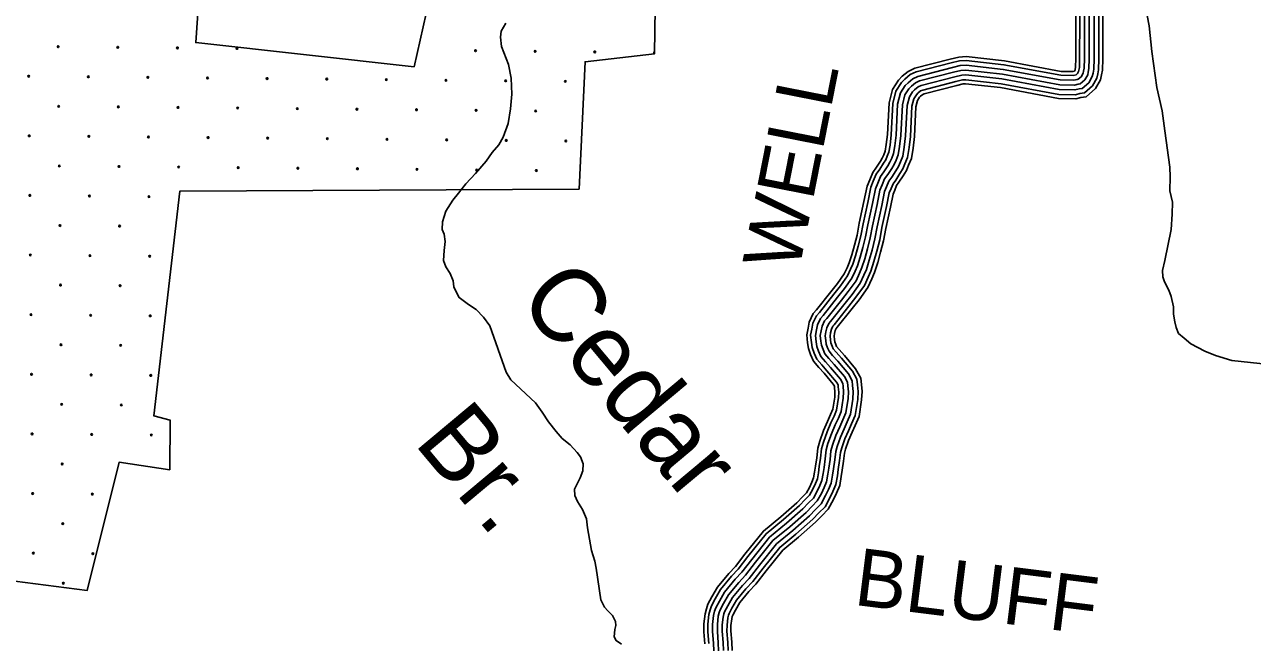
# Model space of a CAD drawing. Extents: x 1788175 to 1969470, y 584502 to 738744.
# Drawn here: x 1887640 to 1895560, y 620353 to 624345 of the extents above; entities that cross this region are included whole.
import ezdxf

# ---------------------------------------------------------------- set-up
doc = ezdxf.new("R2010")
doc.units = 0
for name, color, linetype in [('DESIGN - DRAINAGE - Bridges and Cross Drains Size Text', 7, 'Continuous'), ('DESIGN - EROSION CONTROL - Devices', 7, 'Continuous'), ('DESIGN - ROW - Right-of-Way and Easement Labels', 7, 'Continuous'), ('DESIGN - SCRATCH - User 1', 7, 'Continuous'), ('DESIGN - TRANSPORTATION - Text', 7, 'Continuous'), ('SURVEY - DRAINAGE - Bridges', 7, 'Continuous'), ('SURVEY - TRANSPORTATION - Roads', 7, 'Continuous')]:
    doc.layers.add(name, color=color, linetype=linetype)

msp = doc.modelspace()

# ---------------------------------------------------------------- linework, layer by layer
at = {"layer": 'DESIGN - EROSION CONTROL - Devices'}
for centre in [(1887856.8, 624202.4), (1888241.4, 624198.7), (1888625.9, 624194.9), (1889010.5, 624191.2), (1890548.7, 624176.3), (1890933.2, 624172.5), (1891317.8, 624168.8), (1887666.4, 624012), (1888050.9, 624008.3), (1888435.5, 624004.5), (1888820.1, 624000.8), (1889204.6, 623997), (1889589.2, 623993.3), (1889973.7, 623989.6), (1890358.3, 623985.8), (1890742.8, 623982.1), (1891127.4, 623978.4), (1887860.5, 623817.8), (1888245.1, 623814.1), (1888629.6, 623810.4), (1889014.2, 623806.6), (1889398.8, 623802.9), (1889783.3, 623799.2), (1890167.9, 623795.4), (1890552.4, 623791.7), (1890937, 623788), (1887670.1, 623627.4), (1888054.7, 623623.7), (1888439.2, 623620), (1888823.8, 623616.2), (1889208.3, 623612.5), (1889592.9, 623608.8), (1889977.4, 623605), (1890362, 623601.3), (1890746.6, 623597.6), (1891131.1, 623593.8), (1887864.3, 623433.3), (1888248.8, 623429.6), (1888633.4, 623425.8), (1889017.9, 623422.1), (1889402.5, 623418.4), (1889787, 623414.6), (1890171.6, 623410.9), (1890556.1, 623407.2), (1890940.7, 623403.4), (1887673.9, 623242.9), (1888058.4, 623239.1), (1888443, 623235.4), (1887868, 623048.7), (1888252.6, 623045), (1887677.6, 622858.3), (1888062.1, 622854.6), (1888446.7, 622850.9), (1887871.7, 622664.2), (1888256.3, 622660.4), (1887681.3, 622473.8), (1888065.9, 622470), (1888450.4, 622466.3), (1887875.5, 622279.6), (1888260, 622275.9), (1887685.1, 622089.2), (1888069.6, 622085.5), (1888454.2, 622081.8), (1887879.2, 621895.1), (1888263.8, 621891.3), (1887688.8, 621704.7), (1888073.3, 621700.9), (1888457.9, 621697.2), (1887882.9, 621510.5), (1887692.5, 621320.1), (1888077.1, 621316.4), (1887886.7, 621126), (1887696.3, 620935.6), (1888080.8, 620931.8), (1887890.4, 620741.4)]:
    msp.add_circle(centre, 5.28, dxfattribs=at)
msp.add_arc((1891702.3, 624165.1), 5.28, 76.42523, 281.88032, dxfattribs=at)
at = {"layer": 'DESIGN - SCRATCH - User 1'}
msp.add_lwpolyline([(1887550.8, 627659.9), (1887359.4, 626282.5), (1888831.5, 625679.2), (1888819.1, 625335.1), (1888743.8, 624228.5), (1890152.5, 624073.5), (1890269, 624589.7), (1891707.7, 624450.7), (1891703.4, 624156.6), (1891255.7, 624104.8), (1891216.7, 623284.4), (1888640.7, 623270.1), (1888473.1, 621821.4), (1888579, 621793.4), (1888576.6, 621473.2), (1888250.9, 621523.4), (1888044.1, 620695.1), (1887308.8, 620789.7), (1887268.6, 620591.6), (1887148.6, 620569.6), (1887320.3, 622062.3), (1885929.7, 622239.3), (1885996.2, 622699.5), (1884878.5, 622889)], dxfattribs=at)
at = {"layer": 'DESIGN - TRANSPORTATION - Text'}
for points in [[(1894893.7, 624336.4), (1894880.8, 624404.3), (1894858, 624468.1), (1894847.3, 624522), (1894840.8, 624562), (1894842.2, 624604), (1894849.4, 624670.2), (1894858.7, 624718.4), (1894854.4, 624744.4), (1894824, 624774), (1894787.7, 624799.5), (1894781.4, 624823.5), (1894775.1, 624849.4), (1894786.5, 624889.6), (1894790, 624929.7), (1894775.2, 624993.6), (1894734.2, 625071.1), (1894666.4, 625210.3), (1894629.3, 625299.9), (1894604.3, 625377.6)], [(1890745, 624353.4), (1890715, 624303.4), (1890708.9, 624263.4), (1890716.9, 624203.3), (1890760.8, 624087.2), (1890778.7, 623999.2), (1890782.6, 623897.1), (1890774.5, 623801.1), (1890758.4, 623707), (1890726.3, 623619), (1890698.3, 623569), (1890656.3, 623518.9), (1890616.2, 623464.9), (1890548.2, 623384.9), (1890486.2, 623316.9), (1890438.1, 623256.8), (1890402.1, 623212.8), (1890358.1, 623140.8), (1890336, 623072.8), (1890334, 623022.7), (1890345.9, 622992.7), (1890351.9, 622944.7), (1890345.8, 622886.7), (1890341.8, 622822.6), (1890357.7, 622782.6), (1890385.7, 622738.6), (1890403.6, 622692.5), (1890409.6, 622652.5), (1890427.5, 622612.5), (1890443.5, 622584.5), (1890503.4, 622540.4), (1890553.4, 622506.4), (1890599.3, 622458.4), (1890641.2, 622402.3), (1890746.9, 622102.1), (1890776.9, 622054.1), (1890934.6, 621904), (1890978.6, 621845.9), (1891018.5, 621781.9), (1891068.4, 621719.8), (1891108.4, 621675.8), (1891158.3, 621633.8), (1891204.2, 621585.7), (1891226.2, 621557.7), (1891242.1, 621511.7), (1891240.1, 621465.7), (1891224.1, 621421.6), (1891206, 621387.6), (1891188, 621347.6), (1891190, 621307.6), (1891205.9, 621267.6), (1891237.9, 621217.5), (1891263.8, 621157.5), (1891271.7, 621099.4), (1891295.6, 620953.4), (1891317.5, 620883.3), (1891327.5, 620839.3), (1891357.3, 620635.2), (1891381.2, 620587.1), (1891401.2, 620563.1), (1891431.1, 620533.1), (1891451.1, 620495.1), (1891453.1, 620469.1), (1891447.1, 620443), (1891443, 620395), (1891455, 620371), (1891490.9, 620349)], [(1895825.9, 622134.9), (1895547.7, 622165), (1895425.6, 622179.2), (1895321.3, 622209.8), (1895253, 622238.9), (1895162.4, 622285.6), (1895119.9, 622323.1), (1895083.6, 622352.6), (1895067.1, 622390.4), (1895058.6, 622428.3), (1895050, 622476.3), (1895051.4, 622524.4), (1895034.5, 622590.2), (1895020, 622632.1), (1894993.3, 622685.7), (1894980.9, 622717.6), (1894980.3, 622759.7), (1894993.5, 622823.9), (1895034.8, 623022.8), (1895041.5, 623123), (1895044.5, 623199.1), (1895027.6, 623273), (1895028.4, 623363.1), (1895027.6, 623425.2), (1894994.5, 623659), (1894976.8, 623788.9), (1894942.9, 623938.6), (1894909.9, 624170.4), (1894893.7, 624336.4)]]:
    msp.add_lwpolyline(points, dxfattribs=at)
at = {"layer": 'SURVEY - DRAINAGE - Bridges'}
msp.add_lwpolyline([(1887359.4, 626282.5), (1888831.5, 625679.2), (1888819.1, 625335.1), (1888743.8, 624228.5), (1890152.5, 624073.5), (1890269, 624589.7), (1891707.7, 624450.7), (1891703.4, 624156.6), (1891255.7, 624104.8), (1891216.7, 623284.4), (1888640.7, 623270.1), (1888473.1, 621821.4), (1888579, 621793.4), (1888576.6, 621473.2), (1888250.9, 621523.4), (1888044.1, 620695.1), (1887308.8, 620789.7)], dxfattribs=at)
at = {"layer": 'SURVEY - TRANSPORTATION - Roads'}
for points in [[(1893610.7, 624121.4), (1893666.4, 624135.3), (1893713.8, 624138.2), (1893960.1, 624110.9), (1894325.9, 624043.3), (1894401.2, 624041.7), (1894410.3, 624043.9), (1894410.8, 624044.4), (1894415.1, 624052.1), (1894416, 624056), (1894418.6, 624070), (1894420.4, 624126.2), (1894420.7, 624377.1), (1894423.3, 624918.2), (1894431.9, 625369.9), (1894438.2, 625526.4), (1894444.6, 625612.9), (1894453.9, 625677.6), (1894465.4, 625720.1), (1894524.7, 625842.1)], [(1893616.7, 624097.4), (1893670.2, 624110.8), (1893713.1, 624113.4), (1893956.5, 624086.4), (1894323.4, 624018.7), (1894404, 624016.9), (1894422, 624021.4), (1894430.2, 624028.5), (1894438.5, 624043.1), (1894440.2, 624051), (1894443.2, 624067.3), (1894445.1, 624125.8), (1894445.4, 624377.1), (1894448.1, 624917.9), (1894456.6, 625369.2), (1894462.9, 625525), (1894469.2, 625610.2), (1894478.2, 625672.6), (1894488.6, 625711.4), (1894546.9, 625831.3)], [(1893624.2, 624067.3), (1893674.9, 624080), (1893712.4, 624082.3), (1893952, 624055.7), (1894320.2, 623987.7), (1894407.5, 623985.8), (1894429, 623991.2), (1894435.5, 623992.1), (1894454.6, 624008.6), (1894467.7, 624031.9), (1894470.6, 624044.9), (1894474.1, 624064), (1894476.1, 624125.3), (1894476.4, 624377), (1894479.1, 624917.5), (1894487.6, 625368.3), (1894493.8, 625523.2), (1894500, 625606.9), (1894508.6, 625666.3), (1894517.8, 625700.4), (1894574.8, 625817.7)], [(1893631.7, 624037.3), (1893679.7, 624049.2), (1893711.6, 624051.2), (1893947.4, 624025.1), (1894317, 623956.8), (1894411, 623954.7), (1894435, 623960.7), (1894448.9, 623962.7), (1894479, 623988.7), (1894497, 624020.7), (1894501, 624038.7), (1894505, 624060.7), (1894507.1, 624124.7), (1894507.4, 624376.9), (1894510.1, 624917.2), (1894518.6, 625367.4), (1894524.8, 625521.5), (1894530.9, 625603.5), (1894539, 625660), (1894547, 625689.5), (1894602.7, 625804.2)], [(1893639.2, 624007.2), (1893684.4, 624018.5), (1893710.9, 624020.1), (1893942.9, 623994.4), (1894313.9, 623925.8), (1894414.4, 623923.6), (1894440.9, 623930.2), (1894462.3, 623933.3), (1894503.3, 623968.8), (1894526.2, 624009.5), (1894531.4, 624032.5), (1894535.9, 624057.4), (1894538.1, 624124.2), (1894538.4, 624376.8), (1894541.1, 624916.8), (1894549.6, 625366.5), (1894555.7, 625519.7), (1894561.7, 625600.1), (1894569.4, 625653.8), (1894576.1, 625678.6), (1894630.6, 625790.6)], [(1893646.7, 623977.1), (1893689.2, 623987.7), (1893710.1, 623989), (1893938.4, 623963.7), (1894310.7, 623894.9), (1894417.9, 623892.5), (1894446.9, 623899.8), (1894475.7, 623903.9), (1894527.7, 623948.9), (1894555.5, 623998.3), (1894561.8, 624026.4), (1894566.8, 624054.1), (1894569.1, 624123.7), (1894569.4, 624376.7), (1894572.1, 624916.4), (1894580.6, 625365.6), (1894586.7, 625517.9), (1894592.6, 625596.8), (1894599.8, 625647.5), (1894605.3, 625667.7), (1894658.4, 625777.1)], [(1893652.9, 623952.2), (1893693.1, 623962.2), (1893709.5, 623963.2), (1893934.6, 623938.2), (1894308, 623869.2), (1894420.8, 623866.8), (1894451.8, 623874.5), (1894486.9, 623879.5), (1894547.9, 623932.4), (1894579.8, 623988.9), (1894587, 624021.2), (1894592.5, 624051.4), (1894594.8, 624123.3), (1894595.1, 624376.6), (1894597.8, 624916.1), (1894606.3, 625364.8), (1894612.4, 625516.5), (1894618.1, 625594), (1894625.1, 625642.3), (1894629.5, 625658.7), (1894681.6, 625765.8)], [(1892116.4, 620306.3), (1892114.4, 620356.3), (1892108.5, 620430.4), (1892108.6, 620474.4), (1892114.6, 620528.4), (1892120.6, 620552.4), (1892126.7, 620570.4), (1892148.7, 620610.4), (1892180.7, 620666.4), (1892246.8, 620746.4), (1892290.8, 620792.4), (1892354.9, 620876.4), (1892466.9, 621016.4), (1892575, 621104.4), (1892681, 621198.4), (1892719, 621238.4), (1892753, 621272.4), (1892779.1, 621320.4), (1892797.1, 621358.4), (1892813.1, 621396.4), (1892821.2, 621444.4), (1892827.2, 621484.4), (1892835.3, 621540.5), (1892841.3, 621596.5), (1892851.4, 621632.5), (1892873.4, 621694.5), (1892897.5, 621750.5), (1892917.5, 621794.5), (1892937.6, 621840.6), (1892951.7, 621932.6), (1892953.7, 621976.6), (1892949.8, 622014.6), (1892947.8, 622038.7), (1892927.9, 622074.7), (1892862, 622152.8), (1892828.1, 622190.8), (1892802.1, 622220.8), (1892790.2, 622248.9), (1892780.2, 622276.9), (1892776.3, 622302.9), (1892772.3, 622338.9), (1892778.3, 622368.9), (1892784.4, 622398.9), (1892800.4, 622433), (1892814.4, 622449), (1892908.5, 622567), (1892952.5, 622623), (1893002.6, 622693), (1893024.6, 622741), (1893040.6, 622777), (1893058.7, 622835), (1893076.7, 622899), (1893094.8, 622969), (1893108.9, 623047.1), (1893139, 623185.1), (1893157.1, 623277.2), (1893171.2, 623311.2), (1893187.2, 623349.2), (1893207.2, 623377.2), (1893233.2, 623417.2), (1893249.3, 623443.2), (1893261.3, 623471.2), (1893275.3, 623505.2), (1893283.4, 623559.2), (1893291.5, 623629.3), (1893301.7, 623827.4), (1893317.8, 623891.4), (1893343.8, 623931.4), (1893359.8, 623947.4), (1893385.8, 623969.4), (1893411.8, 623981.4), (1893631.7, 624037.3), (1893679.7, 624049.2), (1893711.6, 624051.2), (1893947.4, 624025.1), (1894317, 623956.8), (1894411, 623954.7), (1894435, 623960.7), (1894448.9, 623962.7), (1894479, 623988.7), (1894497, 624020.7), (1894501, 624038.7), (1894505, 624060.7), (1894507.1, 624124.7), (1894507.4, 624376.9)], [(1892027.8, 620351.2), (1892021.8, 620427), (1892021.9, 620479.3), (1892029.1, 620543.9), (1892037.3, 620576.7), (1892046.9, 620605.4), (1892073.1, 620652.9), (1892109.1, 620715.9), (1892181.9, 620804.1), (1892224.8, 620848.9), (1892286.5, 620929.8), (1892405, 621077.8), (1892518.8, 621170.5), (1892620.7, 621260.8), (1892656.9, 621298.9), (1892682.8, 621324.8), (1892701.7, 621359.7), (1892717.9, 621393.9), (1892729.3, 621420.8), (1892735.5, 621458.1), (1892741.4, 621497.1), (1892749.2, 621551.3), (1892755.9, 621612.9), (1892768.7, 621658.7), (1892792.7, 621726.2), (1892818.2, 621785.6), (1892838.3, 621829.8), (1892853.6, 621864.8), (1892865.3, 621941.2), (1892866.8, 621974.1), (1892863.4, 622006.6), (1892862.9, 622013), (1892856.1, 622025.3), (1892796.5, 622095.9), (1892762.9, 622133.6), (1892727.7, 622174.4), (1892709.4, 622217.3), (1892695.7, 622255.6), (1892690.3, 622291.6), (1892684.6, 622342.8), (1892693.3, 622386), (1892701.4, 622426.4), (1892727.1, 622480.9), (1892747.8, 622504.6), (1892840.5, 622620.8), (1892883.1, 622675), (1892927.2, 622736.7), (1892945.6, 622776.7), (1892959.3, 622807.6), (1892975.5, 622859.7), (1892993, 622921.6), (1893010, 622987.6), (1893023.8, 623064), (1893054.1, 623202.8), (1893073.7, 623302.3), (1893091.1, 623344.6), (1893111.1, 623391.8), (1893135.6, 623426.1), (1893160, 623463.6), (1893172.1, 623483.3), (1893181.4, 623504.8), (1893191.1, 623528.5), (1893197.4, 623570.6), (1893205, 623636.5), (1893215.5, 623840.3), (1893237.2, 623926.5), (1893276.1, 623986.3), (1893301, 624011.3), (1893338.8, 624043.2), (1893382.7, 624063.5), (1893610.3, 624121.3)], [(1892052.5, 620352.6), (1892046.5, 620427.9), (1892046.6, 620477.9), (1892053.5, 620539.5), (1892061.1, 620569.8), (1892069.6, 620595.4), (1892094.6, 620640.8), (1892129.6, 620701.8), (1892200.4, 620787.7), (1892243.6, 620832.8), (1892306, 620914.6), (1892422.7, 621060.3), (1892534.8, 621151.7), (1892637.9, 621243), (1892674.6, 621281.7), (1892702.8, 621309.9), (1892723.8, 621348.5), (1892740.5, 621383.8), (1892753.2, 621413.8), (1892759.9, 621454.2), (1892765.9, 621493.5), (1892773.8, 621548.2), (1892780.3, 621608.2), (1892792.2, 621651.2), (1892815.7, 621717.2), (1892840.8, 621775.6), (1892860.9, 621819.8), (1892877.5, 621857.9), (1892889.9, 621938.8), (1892891.6, 621974.8), (1892888, 622008.9), (1892887.1, 622020.3), (1892876.5, 622039.4), (1892815.2, 622112.1), (1892781.5, 622149.9), (1892748.9, 622187.6), (1892732.4, 622226.3), (1892719.8, 622261.7), (1892714.8, 622294.8), (1892709.6, 622341.7), (1892717.6, 622381.2), (1892725.1, 622418.6), (1892748, 622467.3), (1892766.8, 622488.7), (1892859.9, 622605.4), (1892902.9, 622660.2), (1892948.7, 622724.2), (1892968.1, 622766.5), (1892982.5, 622798.9), (1892999.2, 622852.6), (1893016.9, 622915.2), (1893034.2, 622982.3), (1893048.1, 623059.2), (1893078.3, 623197.7), (1893097.5, 623295.2), (1893114, 623335.1), (1893132.8, 623379.6), (1893156, 623412.1), (1893180.9, 623450.4), (1893194.1, 623471.8), (1893204.1, 623495.3), (1893215.1, 623521.9), (1893221.9, 623567.4), (1893229.6, 623634.4), (1893240.1, 623836.6), (1893260.1, 623916.5), (1893295.4, 623970.7), (1893317.8, 623993.1), (1893352.2, 624022.2), (1893391, 624040.1), (1893616.4, 624097.4)], [(1892085.4, 620305.7), (1892083.5, 620354.5), (1892077.5, 620429.1), (1892077.6, 620476.1), (1892084, 620533.9), (1892090.9, 620561.1), (1892098.2, 620582.9), (1892121.7, 620625.6), (1892155.1, 620684.1), (1892223.6, 620767.1), (1892267.2, 620812.6), (1892330.4, 620895.5), (1892444.8, 621038.4), (1892554.9, 621128), (1892659.4, 621220.7), (1892696.8, 621260), (1892727.9, 621291.1), (1892751.4, 621334.4), (1892768.8, 621371.1), (1892783.1, 621405.1), (1892790.6, 621449.3), (1892796.6, 621489), (1892804.5, 621544.3), (1892810.8, 621602.4), (1892821.8, 621641.9), (1892844.6, 621705.8), (1892869.1, 621763.1), (1892889.2, 621807.2), (1892907.5, 621849.2), (1892920.8, 621935.7), (1892922.6, 621975.7), (1892918.9, 622011.8), (1892917.4, 622029.5), (1892902.2, 622057), (1892838.6, 622132.5), (1892804.8, 622170.4), (1892775.5, 622204.2), (1892761.3, 622237.6), (1892750, 622269.3), (1892745.5, 622298.9), (1892741, 622340.3), (1892747.9, 622375), (1892754.7, 622408.8), (1892774.2, 622450.1), (1892790.6, 622468.8), (1892884.2, 622586.2), (1892927.7, 622641.6), (1892975.6, 622708.6), (1892996.3, 622753.7), (1893011.6, 622787.9), (1893029, 622843.8), (1893046.8, 622907.1), (1893064.5, 622975.7), (1893078.5, 623053.1), (1893108.7, 623191.4), (1893127.3, 623286.2), (1893142.6, 623323.1), (1893160, 623364.4), (1893181.6, 623394.7), (1893207.1, 623433.8), (1893221.7, 623457.5), (1893232.7, 623483.2), (1893245.2, 623513.5), (1893252.6, 623563.3), (1893260.6, 623631.9), (1893270.9, 623832), (1893288.9, 623904), (1893319.6, 623951), (1893338.8, 623970.2), (1893369, 623995.8), (1893401.4, 624010.7), (1893624.1, 624067.3)], [(1892116.4, 620306.3), (1892114.4, 620356.3), (1892108.5, 620430.4), (1892108.6, 620474.4), (1892114.6, 620528.4), (1892120.6, 620552.4), (1892126.7, 620570.4), (1892148.7, 620610.4), (1892180.7, 620666.4), (1892246.8, 620746.4), (1892290.8, 620792.4), (1892354.9, 620876.4), (1892466.9, 621016.4), (1892575, 621104.4), (1892681, 621198.4), (1892719, 621238.4), (1892753, 621272.4), (1892779.1, 621320.4), (1892797.1, 621358.4), (1892813.1, 621396.4), (1892821.2, 621444.4), (1892827.2, 621484.4), (1892835.3, 621540.5), (1892841.3, 621596.5), (1892851.4, 621632.5), (1892873.4, 621694.5), (1892897.5, 621750.5), (1892917.5, 621794.5), (1892937.6, 621840.6), (1892951.7, 621932.6), (1892953.7, 621976.6), (1892949.8, 622014.6), (1892947.8, 622038.7), (1892927.9, 622074.7), (1892862, 622152.8), (1892828.1, 622190.8), (1892802.1, 622220.8), (1892790.2, 622248.9), (1892780.2, 622276.9), (1892776.3, 622302.9), (1892772.3, 622338.9), (1892778.3, 622368.9), (1892784.4, 622398.9), (1892800.4, 622433), (1892814.4, 622449), (1892908.5, 622567), (1892952.5, 622623), (1893002.6, 622693), (1893024.6, 622741), (1893040.6, 622777), (1893058.7, 622835), (1893076.7, 622899), (1893094.8, 622969), (1893108.9, 623047.1), (1893139, 623185.1), (1893157.1, 623277.2), (1893171.2, 623311.2), (1893187.2, 623349.2), (1893207.2, 623377.2), (1893233.2, 623417.2), (1893249.3, 623443.2), (1893261.3, 623471.2), (1893275.3, 623505.2), (1893283.4, 623559.2), (1893291.5, 623629.3), (1893301.7, 623827.4), (1893317.8, 623891.4), (1893343.8, 623931.4), (1893359.8, 623947.4), (1893385.8, 623969.4), (1893411.8, 623981.4), (1893631.7, 624037.3)], [(1892147.4, 620306.9), (1892145.4, 620358.1), (1892139.5, 620431.6), (1892139.6, 620472.6), (1892145.2, 620522.9), (1892150.4, 620543.7), (1892155.2, 620557.9), (1892175.7, 620595.3), (1892206.3, 620648.7), (1892270, 620725.8), (1892314.4, 620772.2), (1892379.3, 620857.3), (1892489.1, 620994.5), (1892595, 621080.8), (1892702.5, 621176.1), (1892741.2, 621216.7), (1892778.1, 621253.6), (1892806.7, 621306.4), (1892825.4, 621345.7), (1892843.1, 621387.7), (1892851.8, 621439.5), (1892857.9, 621479.9), (1892866, 621536.6), (1892871.9, 621590.6), (1892881, 621623.1), (1892902.3, 621683.2), (1892925.8, 621738), (1892945.8, 621781.9), (1892967.6, 621831.9), (1892982.6, 621929.5), (1892984.8, 621977.5), (1892980.6, 622017.5), (1892978.1, 622047.8), (1892953.5, 622092.4), (1892885.4, 622173.1), (1892851.4, 622211.3), (1892828.8, 622237.5), (1892819.1, 622260.1), (1892810.4, 622284.5), (1892807, 622306.9), (1892803.6, 622337.5), (1892808.7, 622362.8), (1892814, 622389.1), (1892826.6, 622415.8), (1892838.2, 622429.1), (1892932.8, 622547.7), (1892977.3, 622604.4), (1893029.5, 622677.3), (1893052.8, 622728.2), (1893069.7, 622766), (1893088.4, 622826.2), (1893106.7, 622890.9), (1893125.1, 622962.4), (1893139.3, 623041), (1893169.4, 623178.8), (1893187, 623268.2), (1893199.8, 623299.2), (1893214.4, 623334), (1893232.8, 623359.7), (1893259.4, 623400.6), (1893276.9, 623428.9), (1893289.9, 623459.2), (1893305.4, 623496.9), (1893314.1, 623555.2), (1893322.4, 623626.7), (1893332.5, 623822.7), (1893346.6, 623878.8), (1893368, 623911.8), (1893380.8, 623924.6), (1893402.6, 623943), (1893422.2, 623952), (1893639.3, 624007.2)], [(1892178.4, 620307.5), (1892176.3, 620360), (1892170.5, 620432.8), (1892170.6, 620470.9), (1892175.8, 620517.4), (1892180.2, 620535), (1892183.7, 620545.4), (1892202.8, 620580.1), (1892231.9, 620631.1), (1892293.1, 620705.2), (1892338, 620752.1), (1892403.7, 620838.3), (1892511.2, 620972.5), (1892615.1, 621057.2), (1892724.1, 621153.8), (1892763.4, 621195.1), (1892803.2, 621234.9), (1892834.4, 621292.3), (1892853.7, 621333.1), (1892873.1, 621379), (1892882.4, 621434.7), (1892888.6, 621475.4), (1892896.8, 621532.7), (1892902.4, 621584.8), (1892910.5, 621613.8), (1892931.2, 621671.9), (1892954.2, 621725.5), (1892974.2, 621769.3), (1892997.6, 621823.2), (1893013.4, 621926.4), (1893015.9, 621978.4), (1893011.5, 622020.4), (1893008.5, 622057), (1892979.2, 622110), (1892908.8, 622193.4), (1892874.7, 622231.7), (1892855.4, 622254.1), (1892848, 622271.4), (1892840.6, 622292.1), (1892837.7, 622311), (1892835, 622336.1), (1892839.1, 622356.7), (1892843.7, 622379.3), (1892852.8, 622398.7), (1892862, 622409.2), (1892957.1, 622528.5), (1893002.1, 622585.8), (1893056.4, 622661.7), (1893081.1, 622715.4), (1893098.7, 622755.1), (1893118.1, 622817.4), (1893136.6, 622882.9), (1893155.4, 622955.8), (1893169.7, 623035), (1893199.7, 623172.5), (1893216.8, 623259.2), (1893228.4, 623287.3), (1893241.7, 623318.7), (1893258.5, 623342.2), (1893285.6, 623384), (1893304.4, 623414.6), (1893318.4, 623447.2), (1893335.5, 623488.6), (1893344.9, 623551.1), (1893353.3, 623624.1), (1893363.3, 623818.1), (1893375.4, 623866.3), (1893392.2, 623892.1), (1893401.8, 623901.7), (1893419.4, 623916.6), (1893432.6, 623922.7), (1893647, 623977.2)], [(1892204.1, 620307.9), (1892202, 620361.5), (1892196.2, 620433.8), (1892196.3, 620469.4), (1892201.1, 620512.8), (1892204.9, 620527.8), (1892207.3, 620535.1), (1892225.2, 620567.5), (1892253.2, 620616.4), (1892312.4, 620688.1), (1892357.6, 620735.3), (1892424, 620822.4), (1892529.6, 620954.3), (1892631.8, 621037.6), (1892742, 621135.2), (1892781.8, 621177.1), (1892824.1, 621219.4), (1892857.3, 621280.7), (1892877.2, 621322.5), (1892897.9, 621371.8), (1892907.8, 621430.6), (1892914, 621471.6), (1892922.3, 621529.5), (1892927.8, 621579.9), (1892935.1, 621606), (1892955.1, 621662.5), (1892977.7, 621715.1), (1892997.7, 621758.9), (1893022.5, 621816), (1893039.1, 621923.9), (1893041.7, 621979.1), (1893037.1, 622022.8), (1893033.7, 622064.6), (1893000.4, 622124.7), (1892928.3, 622210.2), (1892894, 622248.7), (1892877.4, 622267.8), (1892871.9, 622280.8), (1892865.7, 622298.4), (1892863.2, 622314.3), (1892861, 622335), (1892864.3, 622351.7), (1892868.3, 622371.2), (1892874.5, 622384.4), (1892881.7, 622392.7), (1892977.2, 622512.5), (1893022.7, 622570.3), (1893078.8, 622648.8), (1893104.5, 622704.8), (1893122.8, 622746), (1893142.8, 622810.1), (1893161.4, 622876.1), (1893180.6, 622950.3), (1893194.9, 623029.9), (1893224.9, 623167.3), (1893241.5, 623251.7), (1893252.1, 623277.4), (1893264.2, 623306.1), (1893279.7, 623327.7), (1893307.4, 623370.3), (1893327.3, 623402.7), (1893342.1, 623437.2), (1893360.5, 623481.7), (1893370.4, 623547.7), (1893378.9, 623622), (1893388.9, 623814.3), (1893399.3, 623855.8), (1893412.3, 623875.9), (1893419.2, 623882.8), (1893433.3, 623894.7), (1893441.2, 623898.4), (1893653.3, 623952.2)]]:
    msp.add_lwpolyline(points, dxfattribs=at)

# ---------------------------------------------------------------- texts
at = {"layer": 'DESIGN - DRAINAGE - Bridges and Cross Drains Size Text'}
for s, p in [('Cedar', (1890811.3, 622566.9)), ('Br.', (1890144.5, 621648))]:
    msp.add_text(s, height=475, rotation=309.90969, dxfattribs=at).set_placement(p)
at = {"layer": 'DESIGN - ROW - Right-of-Way and Easement Labels'}
for s, rotation, p in [('WELL', 78.87066, (1892632.9, 622743.2)), ('BLUFF', 352.86866, (1892981.9, 620603))]:
    msp.add_text(s, height=370, rotation=rotation, dxfattribs=at).set_placement(p)

doc.saveas('drawing.dxf')
